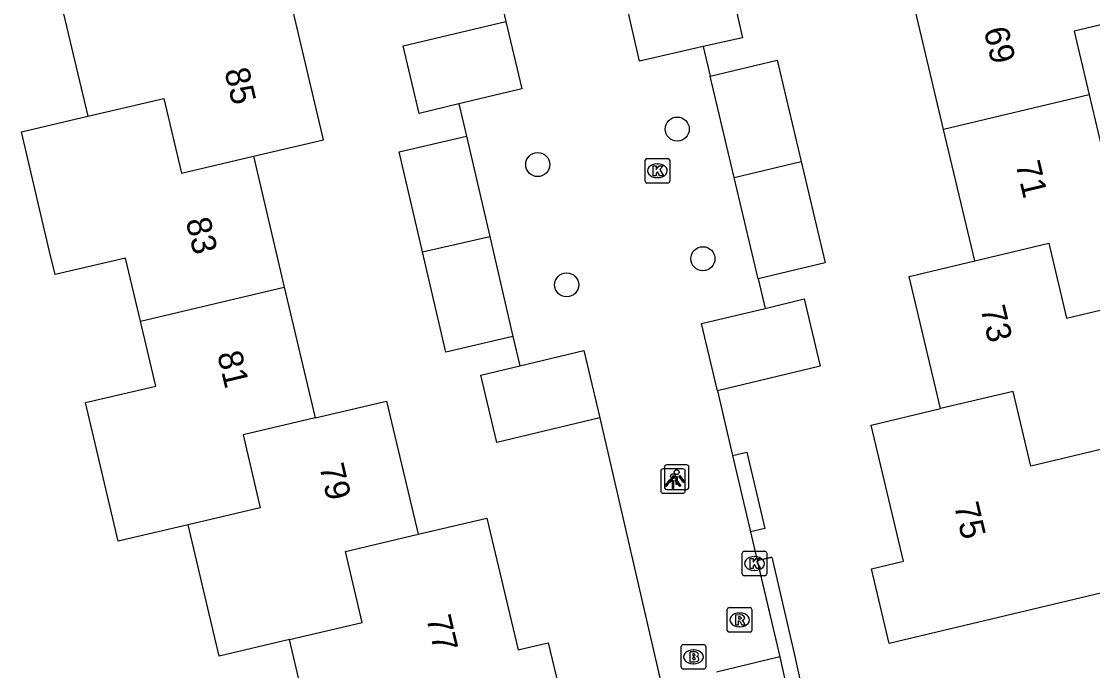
# Model space of a CAD drawing. Extents: x 158038 to 159242, y 380133 to 381214.
# Drawn here: x 158978.82 to 159022.38, y 380457.11 to 380483.52 of the extents above; entities that cross this region are included whole.
import ezdxf

# ---------------------------------------------------------------- set-up
doc = ezdxf.new("R2010")
doc.units = 0
for name, color, linetype in [('IMGEO_Boom', 7, 'Continuous'), ('IMGEO_Brandkraan', 7, 'Continuous'), ('IMGEO_Groenvoorziening', 7, 'Continuous'), ('IMGEO_Haag', 7, 'Continuous'), ('IMGEO_Kolk', 7, 'Continuous'), ('IMGEO_Lichtpunt', 7, 'Continuous'), ('IMGEO_Pand', 7, 'Continuous'), ('IMGEO_Pand_nummerreeks', 7, 'Continuous'), ('IMGEO_Rioolput', 7, 'Continuous'), ('IMGEO_Voetpad_open', 7, 'Continuous')]:
    doc.layers.add(name, color=color, linetype=linetype)

msp = doc.modelspace()

# ---------------------------------------------------------------- linework, layer by layer
at = {"layer": 'IMGEO_Boom'}
for centre in [(159005.494, 380479.143), (158999.819, 380477.698), (159006.538, 380473.867), (159000.996, 380472.803)]:
    msp.add_circle(centre, 0.489, dxfattribs=at)
at = {"layer": 'IMGEO_Brandkraan'}
for p, q in [((159005.728, 380458.167), (159006.58, 380458.167)), ((159005.653, 380457.241), (159005.653, 380458.093)), ((159006.141, 380457.947), (159006.166, 380457.947)), ((159006.654, 380458.093), (159006.654, 380457.241)), ((159006.164, 380457.387), (159006.139, 380457.387)), ((159006.58, 380457.167), (159005.728, 380457.167))]:
    msp.add_line(p, q, dxfattribs=at)
for points in [[(159005.728, 380458.167), (159006.58, 380458.167)], [(159005.653, 380457.241), (159005.653, 380458.093)], [(159006.001, 380457.867), (159006.001, 380457.467), (159006.214, 380457.467)], [(159006.232, 380457.867), (159006.001, 380457.867)], [(159006.18, 380457.786), (159006.126, 380457.786), (159006.126, 380457.71)], [(159006.126, 380457.71), (159006.179, 380457.71)], [(159006.654, 380458.093), (159006.654, 380457.241)], [(159006.188, 380457.634), (159006.126, 380457.634), (159006.126, 380457.553)], [(159006.126, 380457.553), (159006.188, 380457.553)], [(159006.58, 380457.167), (159005.728, 380457.167)]]:
    msp.add_lwpolyline(points, dxfattribs=at)
for centre, radius, start, end in [((159005.73, 380458.091), 0.0765, 91.552, 178.448), ((159005.73, 380458.091), 0.0765, 91.552, 178.448), ((159006.578, 380458.091), 0.0765, 1.552, 88.448), ((159006.578, 380458.091), 0.0765, 1.552, 88.448), ((159006.181, 380457.748), 0.0379, 267.8285, 90.9355), ((159006.236, 380457.722), 0.145, 59.4692, 91.5367), ((159006.261, 380457.769), 0.0922, 285.5137, 58.1501), ((159006.266, 380457.577), 0.105, 301.3115, 78.989), ((159005.73, 380457.243), 0.0765, 181.552, 268.448), ((159005.73, 380457.243), 0.0765, 181.552, 268.448), ((159006.189, 380457.593), 0.0404, 269.8759, 90.5077), ((159006.22, 380457.718), 0.251, 268.6676, 293.5347), ((159006.578, 380457.243), 0.0765, 271.552, 358.448), ((159006.578, 380457.243), 0.0765, 271.552, 358.448)]:
    msp.add_arc(centre, radius, start, end, dxfattribs=at)
for centre, major_axis, ratio, start_param, end_param in [((159006.14, 380457.667), (-0.387, 0.002), 0.722429, 4.712389, 7.853982), ((159006.165, 380457.667), (-0.39, 0.002), 0.717154, 1.570796, 4.712389)]:
    msp.add_ellipse(centre, major_axis=major_axis, ratio=ratio, start_param=start_param, end_param=end_param, dxfattribs=at)
at = {"layer": 'IMGEO_Groenvoorziening'}
msp.add_lwpolyline([(159008.748, 380461.587), (159009.334, 380461.717)], dxfattribs=at)
at = {"layer": 'IMGEO_Haag'}
for points in [[(159007.746, 380465.864), (159008.33, 380466.001), (159009.06, 380462.885), (159008.476, 380462.748)], [(159009.334, 380461.717), (159008.75, 380461.58), (159009.667, 380457.666)], [(159009.334, 380461.717), (159010.252, 380457.799), (159011.184, 380453.562), (159013.381, 380446.231)], [(159009.667, 380457.666), (159010.603, 380453.411), (159012.831, 380445.978)]]:
    msp.add_lwpolyline(points, dxfattribs=at)
at = {"layer": 'IMGEO_Kolk'}
for p, q in [((159004.188, 380477.019), (159004.188, 380477.871)), ((159004.263, 380477.945), (159005.115, 380477.945)), ((159004.676, 380477.725), (159004.701, 380477.725)), ((159005.189, 380477.871), (159005.189, 380477.019)), ((159005.115, 380476.945), (159004.263, 380476.945)), ((159004.699, 380477.165), (159004.674, 380477.165)), ((159008.134, 380461.038), (159008.134, 380461.89)), ((159008.209, 380461.964), (159009.061, 380461.964)), ((159008.622, 380461.744), (159008.647, 380461.744)), ((159009.135, 380461.89), (159009.135, 380461.038)), ((159008.645, 380461.184), (159008.62, 380461.184)), ((159009.061, 380460.964), (159008.209, 380460.964))]:
    msp.add_line(p, q, dxfattribs=at)
for points in [[(159004.188, 380477.019), (159004.188, 380477.871)], [(159004.263, 380477.945), (159005.115, 380477.945)], [(159005.189, 380477.871), (159005.189, 380477.019)], [(159004.509, 380477.645), (159004.632, 380477.645), (159004.632, 380477.494), (159004.762, 380477.645), (159004.926, 380477.645), (159004.78, 380477.494), (159004.933, 380477.245), (159004.781, 380477.245), (159004.696, 380477.409), (159004.632, 380477.342), (159004.632, 380477.245), (159004.509, 380477.245), (159004.509, 380477.645)], [(159005.115, 380476.945), (159004.263, 380476.945)], [(159008.134, 380461.038), (159008.134, 380461.89)], [(159008.209, 380461.964), (159009.061, 380461.964)], [(159008.455, 380461.664), (159008.578, 380461.664), (159008.578, 380461.513), (159008.708, 380461.664), (159008.872, 380461.664), (159008.726, 380461.513), (159008.879, 380461.264), (159008.727, 380461.264), (159008.642, 380461.428), (159008.578, 380461.361), (159008.578, 380461.264), (159008.455, 380461.264), (159008.455, 380461.664)], [(159009.135, 380461.89), (159009.135, 380461.038)], [(159009.061, 380460.964), (159008.209, 380460.964)]]:
    msp.add_lwpolyline(points, dxfattribs=at)
for centre, start, end in [((159004.265, 380477.869), 91.552, 178.448), ((159004.265, 380477.869), 91.552, 178.448), ((159005.113, 380477.869), 1.552, 88.448), ((159005.113, 380477.869), 1.552, 88.448), ((159004.265, 380477.021), 181.552, 268.448), ((159004.265, 380477.021), 181.552, 268.448), ((159005.113, 380477.021), 271.552, 358.448), ((159005.113, 380477.021), 271.552, 358.448), ((159008.211, 380461.888), 91.552, 178.448), ((159008.211, 380461.888), 91.552, 178.448), ((159009.059, 380461.888), 1.552, 88.448), ((159009.059, 380461.888), 1.552, 88.448), ((159008.211, 380461.04), 181.552, 268.448), ((159008.211, 380461.04), 181.552, 268.448), ((159009.059, 380461.04), 271.552, 358.448), ((159009.059, 380461.04), 271.552, 358.448)]:
    msp.add_arc(centre, 0.0765, start, end, dxfattribs=at)
for centre, major_axis, ratio, start_param, end_param in [((159004.675, 380477.445), (-0.387, 0.002), 0.722429, 4.712389, 7.853982), ((159004.7, 380477.445), (-0.39, 0.002), 0.717154, 1.570796, 4.712389), ((159008.621, 380461.464), (-0.387, 0.002), 0.722429, 4.712389, 7.853982), ((159008.646, 380461.464), (-0.39, 0.002), 0.717154, 1.570796, 4.712389)]:
    msp.add_ellipse(centre, major_axis=major_axis, ratio=ratio, start_param=start_param, end_param=end_param, dxfattribs=at)
at = {"layer": 'IMGEO_Lichtpunt'}
for p, q in [((159004.822, 380465.222), (159004.822, 380464.415)), ((159004.822, 380465.222), (159004.822, 380464.415)), ((159005.724, 380465.317), (159004.916, 380465.317)), ((159005.724, 380465.317), (159004.916, 380465.317)), ((159004.972, 380465.384), (159004.972, 380464.577)), ((159004.972, 380465.384), (159004.972, 380464.577)), ((159005.874, 380465.479), (159005.066, 380465.479)), ((159005.874, 380465.479), (159005.066, 380465.479)), ((159005.818, 380464.415), (159005.818, 380465.222)), ((159005.818, 380464.415), (159005.818, 380465.222)), ((159005.968, 380464.577), (159005.968, 380465.384)), ((159005.968, 380464.577), (159005.968, 380465.384)), ((159004.916, 380464.321), (159005.724, 380464.321)), ((159004.916, 380464.321), (159005.724, 380464.321)), ((159005.066, 380464.483), (159005.874, 380464.483)), ((159005.066, 380464.483), (159005.874, 380464.483))]:
    msp.add_line(p, q, dxfattribs=at)
for points in [[(159005.196, 380464.886), (159005.235, 380464.858), (159005.047, 380464.596), (159005.009, 380464.623), (159005.196, 380464.886)], [(159005.346, 380465.048), (159005.385, 380465.02), (159005.197, 380464.758), (159005.159, 380464.785), (159005.346, 380465.048)], [(159005.298, 380464.838), (159005.345, 380464.838), (159005.345, 380464.516), (159005.298, 380464.516), (159005.298, 380464.838)], [(159005.408, 380464.858), (159005.446, 380464.885), (159005.633, 380464.623), (159005.594, 380464.595), (159005.408, 380464.858)], [(159005.448, 380465), (159005.495, 380465), (159005.495, 380464.678), (159005.448, 380464.678), (159005.448, 380465)], [(159005.558, 380465.02), (159005.596, 380465.047), (159005.783, 380464.785), (159005.744, 380464.757), (159005.558, 380465.02)]]:
    msp.add_lwpolyline(points, dxfattribs=at)
for centre in [(159005.321, 380465.02), (159005.471, 380465.182)]:
    msp.add_circle(centre, 0.0994, dxfattribs=at)
for centre, start, end in [((159004.916, 380465.222), 90, 180), ((159004.916, 380465.222), 90, 180), ((159005.066, 380465.384), 90, 180), ((159005.066, 380465.384), 90, 180), ((159005.724, 380465.222), 0, 90), ((159005.724, 380465.222), 0, 90), ((159005.874, 380465.384), 0, 90), ((159005.874, 380465.384), 0, 90), ((159004.916, 380464.415), 180, 270), ((159004.916, 380464.415), 180, 270), ((159005.066, 380464.577), 180, 270), ((159005.066, 380464.577), 180, 270), ((159005.724, 380464.415), 270, 0), ((159005.724, 380464.415), 270, 360), ((159005.874, 380464.577), 270, 0), ((159005.874, 380464.577), 270, 360)]:
    msp.add_arc(centre, 0.0946, start, end, dxfattribs=at)
at = {"layer": 'IMGEO_Pand'}
for points in [[(159020.213, 380488.914), (159023.118, 380489.603), (159024.494, 380483.8), (159021.636, 380483.122), (159022.251, 380480.529)], [(158982.986, 380485.983), (158980.188, 380485.323), (158981.523, 380479.662)], [(159003.333, 380484.648), (159007.525, 380485.605), (159008.151, 380482.861), (159006.55, 380482.505)], [(159006.55, 380482.505), (159003.959, 380481.905), (159003.333, 380484.648)], [(159016.325, 380479.122), (159015.058, 380484.463)], [(158988.255, 380478.033), (158991.104, 380478.704), (158989.803, 380484.225)], [(158996.608, 380480.167), (158994.994, 380479.778), (158994.341, 380482.524), (158998.524, 380483.52)], [(158998.524, 380483.52), (158999.177, 380480.774), (158996.608, 380480.167)], [(159006.835, 380481.298), (159009.56, 380481.941), (159010.532, 380477.819)], [(159007.807, 380477.176), (159006.835, 380481.298)], [(158981.523, 380479.662), (158984.614, 380480.389), (158985.331, 380477.344), (158988.255, 380478.033)], [(159022.251, 380480.529), (159016.325, 380479.122)], [(159022.251, 380480.529), (159022.86, 380477.961), (159025.795, 380478.657), (159027.175, 380472.84), (159024.346, 380472.169)], [(158983.662, 380471.331), (158983.058, 380473.893), (158980.191, 380473.218), (158979.969, 380474.16), (158978.823, 380479.026), (158981.523, 380479.662)], [(159017.592, 380473.779), (159016.325, 380479.122)], [(158995.139, 380474.143), (158994.191, 380478.219), (158996.918, 380478.853)], [(158996.918, 380478.853), (158997.866, 380474.777)], [(158988.255, 380478.033), (158989.509, 380472.712)], [(159007.807, 380477.176), (159010.532, 380477.819)], [(159010.532, 380477.819), (159011.505, 380473.697), (159008.78, 380473.054)], [(159008.78, 380473.054), (159007.807, 380477.176)], [(158995.139, 380474.143), (158997.866, 380474.777)], [(158997.866, 380474.777), (158998.813, 380470.7)], [(159017.592, 380473.779), (159020.608, 380474.494), (159021.33, 380471.454), (159024.346, 380472.169)], [(158998.813, 380470.7), (158996.086, 380470.066), (158995.139, 380474.143)], [(159016.199, 380467.768), (159014.923, 380473.146), (159017.592, 380473.779)], [(158983.662, 380471.331), (158989.509, 380472.712)], [(158989.509, 380472.712), (158990.763, 380467.389)], [(159009.064, 380471.847), (159010.658, 380472.234), (159011.312, 380469.49), (159007.13, 380468.492)], [(159007.13, 380468.492), (159006.475, 380471.237), (159009.064, 380471.847)], [(158985.609, 380463.043), (158982.762, 380462.372), (158981.433, 380468.013), (158984.285, 380468.685), (158983.662, 380471.331)], [(158999.096, 380469.51), (159001.693, 380470.126), (159002.342, 380467.386)], [(159002.342, 380467.386), (158998.158, 380466.394), (158997.509, 380469.134), (158999.096, 380469.51)], [(159022.828, 380466.127), (159019.875, 380465.426), (159019.153, 380468.469), (159016.199, 380467.768)], [(158990.763, 380467.389), (158993.676, 380468.075), (158994.953, 380462.655)], [(159022.828, 380466.127), (159024.14, 380460.594), (159014.11, 380458.216), (159013.39, 380461.253), (159014.696, 380461.563), (159013.383, 380467.1), (159016.199, 380467.768)], [(158990.763, 380467.389), (158987.837, 380466.7), (158988.536, 380463.733), (158985.609, 380463.043)], [(158989.73, 380458.366), (158986.87, 380457.692), (158985.609, 380463.043)], [(158994.953, 380462.655), (158997.756, 380463.316), (158999.02, 380457.953), (159000, 380458.183), (159000.242, 380458.24), (159000.958, 380455.243), (159000, 380455.017), (158996.092, 380454.094), (158991.019, 380452.895), (158989.73, 380458.366)], [(158989.73, 380458.366), (158992.683, 380459.062), (158992, 380461.959), (158994.953, 380462.655)]]:
    msp.add_lwpolyline(points, dxfattribs=at)
at = {"layer": 'IMGEO_Rioolput'}
for p, q in [((159007.53, 380458.744), (159007.53, 380459.596)), ((159007.605, 380459.67), (159008.457, 380459.67)), ((159008.018, 380459.45), (159008.043, 380459.45)), ((159008.531, 380459.596), (159008.531, 380458.744)), ((159008.457, 380458.67), (159007.605, 380458.67)), ((159008.041, 380458.89), (159008.016, 380458.89))]:
    msp.add_line(p, q, dxfattribs=at)
for points in [[(159007.53, 380458.744), (159007.53, 380459.596)], [(159007.605, 380459.67), (159008.457, 380459.67)], [(159008.531, 380459.596), (159008.531, 380458.744)], [(159008.119, 380459.368), (159007.867, 380459.37), (159007.867, 380458.97)], [(159007.867, 380458.97), (159007.991, 380458.97), (159007.991, 380459.132), (159008.002, 380459.132)], [(159008.045, 380459.289), (159007.991, 380459.289), (159007.991, 380459.208)], [(159007.991, 380459.208), (159008.043, 380459.208)], [(159008.049, 380459.103), (159008.12, 380458.97), (159008.26, 380458.97), (159008.195, 380459.096)], [(159008.457, 380458.67), (159007.605, 380458.67)]]:
    msp.add_lwpolyline(points, dxfattribs=at)
for centre, radius, start, end in [((159007.607, 380459.594), 0.0765, 91.552, 178.448), ((159007.607, 380459.594), 0.0765, 91.552, 178.448), ((159008.455, 380459.594), 0.0765, 1.552, 88.448), ((159008.455, 380459.594), 0.0765, 1.552, 88.448), ((159008.001, 380459.079), 0.0533, 26.0293, 88.6989), ((159008.027, 380459.397), 0.19, 274.7715, 282.9687), ((159008.051, 380459.193), 0.0964, 77.0061, 93.1865), ((159008.065, 380459.25), 0.0378, 276.6634, 79.6772), ((159008.118, 380459.258), 0.109, 350.3612, 89.416), ((159008.116, 380459.258), 0.112, 277.5842, 350.9817), ((159008.1, 380459.043), 0.108, 29.5134, 73.7905), ((159007.607, 380458.746), 0.0765, 181.552, 268.448), ((159007.607, 380458.746), 0.0765, 181.552, 268.448), ((159008.455, 380458.746), 0.0765, 271.552, 358.448), ((159008.455, 380458.746), 0.0765, 271.552, 358.448)]:
    msp.add_arc(centre, radius, start, end, dxfattribs=at)
for centre, major_axis, ratio, start_param, end_param in [((159008.017, 380459.17), (-0.387, 0.002), 0.722429, 4.712389, 7.853982), ((159008.042, 380459.17), (-0.39, 0.002), 0.717154, 1.570796, 4.712389)]:
    msp.add_ellipse(centre, major_axis=major_axis, ratio=ratio, start_param=start_param, end_param=end_param, dxfattribs=at)
at = {"layer": 'IMGEO_Voetpad_open'}
for points in [[(158992.566, 380490.857), (158996.573, 380491.798), (158998.524, 380483.52)], [(159006.55, 380482.505), (159006.835, 380481.298)], [(158996.608, 380480.167), (158996.918, 380478.853)], [(159008.78, 380473.054), (159009.064, 380471.847)], [(158998.813, 380470.7), (158999.096, 380469.51)], [(159007.13, 380468.492), (159007.746, 380465.864)], [(159002.342, 380467.386), (159004.857, 380456.513)], [(159007.746, 380465.864), (159008.476, 380462.748)], [(159008.476, 380462.748), (159008.748, 380461.587)], [(159008.748, 380461.587), (159009.667, 380457.666)], [(159009.667, 380457.666), (159007.094, 380457.049)]]:
    msp.add_lwpolyline(points, dxfattribs=at)

# ---------------------------------------------------------------- texts
at = {"layer": 'IMGEO_Pand_nummerreeks'}
for s, rotation, p in [('69', 283.3451, (159017.952, 380483.178)), ('85', 283.2596, (158987.072, 380481.517)), ('71', 283.3403, (159019.245, 380477.726)), ('83', 283.2609, (158985.5, 380475.425)), ('73', 283.3474, (159017.822, 380471.842)), ('81', 283.2561, (158986.78, 380469.994)), ('79', 283.2576, (158990.932, 380465.417)), ('75', 283.3403, (159016.747, 380463.834)), ('77', 283.262, (158995.285, 380459.248))]:
    msp.add_text(s, height=1, rotation=rotation, dxfattribs=at).set_placement(p)

doc.saveas('drawing.dxf')
